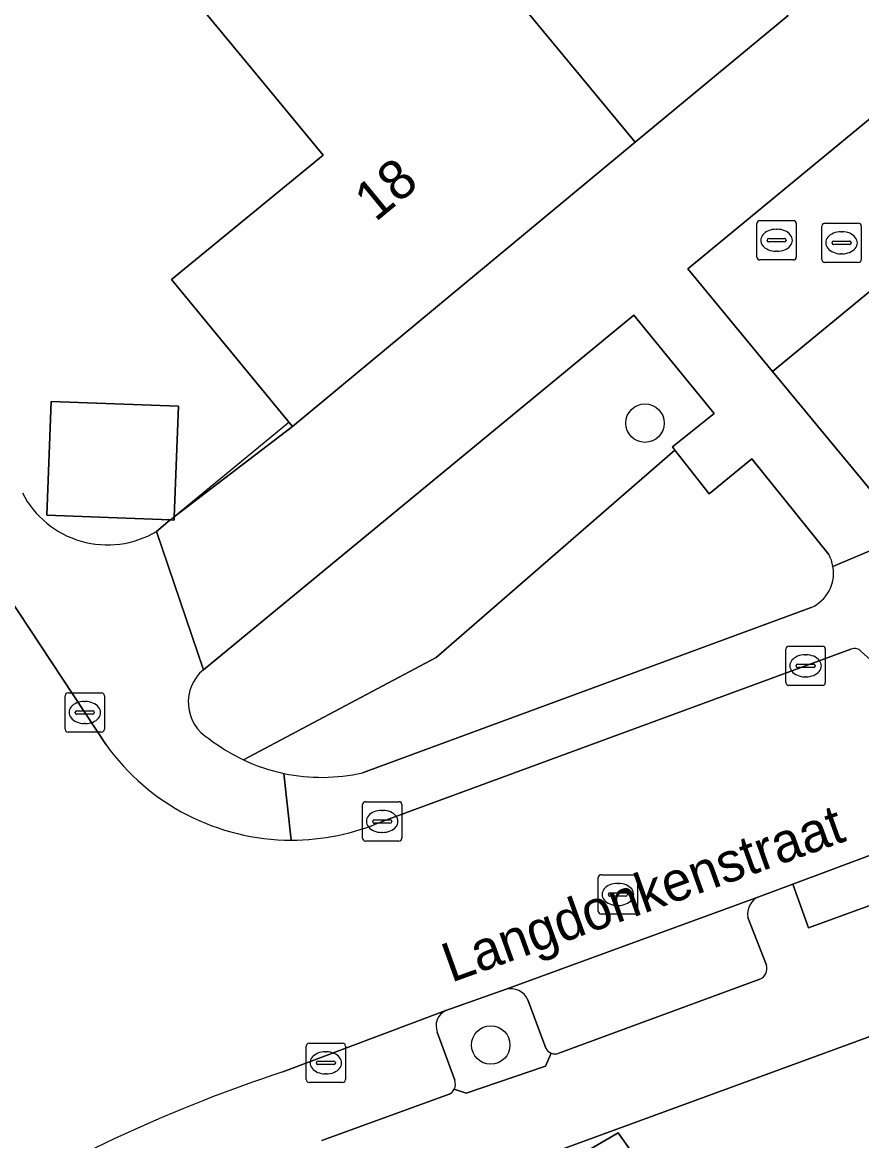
# Model space of a CAD drawing. Extents: x 159716 to 160783, y 383290 to 384031.
# Drawn here: x 160346.8 to 160368.13, y 383433.83 to 383462.26 of the extents above; entities that cross this region are included whole.
import ezdxf

# ---------------------------------------------------------------- set-up
doc = ezdxf.new("R2010")
doc.units = 0
for name, color, linetype in [('IMGEO_Boom', 7, 'Continuous'), ('IMGEO_Erf', 7, 'Continuous'), ('IMGEO_Groenvoorziening', 7, 'Continuous'), ('IMGEO_Kolk', 7, 'Continuous'), ('IMGEO_Muur', 7, 'Continuous'), ('IMGEO_Openbare_ruimte_label', 7, 'Continuous'), ('IMGEO_Pand', 7, 'Continuous'), ('IMGEO_Pand_nummerreeks', 7, 'Continuous'), ('IMGEO_Parkeervlak_open', 7, 'Continuous'), ('IMGEO_Rijbaan_lokaal_open', 7, 'Continuous'), ('IMGEO_Rioolput', 7, 'Continuous'), ('IMGEO_Voetpad_open', 7, 'Continuous')]:
    doc.layers.add(name, color=color, linetype=linetype)

msp = doc.modelspace()

# ---------------------------------------------------------------- linework, layer by layer
at = {"layer": 'IMGEO_Boom'}
for centre in [(160362.623, 383452.071), (160358.703, 383436.264)]:
    msp.add_circle(centre, 0.489, dxfattribs=at)
at = {"layer": 'IMGEO_Erf'}
for points in [[(160350.205, 383449.319), (160350.558, 383449.61), (160347.416, 383449.729), (160347.525, 383452.622), (160350.765, 383452.5), (160350.659, 383449.693), (160353.661, 383451.987), (160350.587, 383455.719), (160354.44, 383458.886), (160352.636, 383461.069), (160350.873, 383463.203)], [(160376.083, 383439.317), (160367.001, 383435.99), (160347.581, 383428.877), (160344.764, 383427.86), (160344.049, 383427.352), (160344.251, 383427.204), (160336.818, 383418.367), (160346.422, 383411.138), (160340.697, 383403.383), (160341.888, 383402.504), (160340.067, 383400.763), (160338.614, 383398.763), (160338.095, 383399.139), (160337.597, 383398.179), (160342.776, 383393.075), (160340.737, 383389.144), (160336.183, 383391.701), (160332.248, 383384.118), (160328.724, 383385.946), (160324.97, 383387.895), (160320.531, 383390.197), (160319.536, 383388.281), (160332.763, 383380.989)], [(160377.153, 383374.184), (160369.124, 383385.592), (160368.169, 383386.948), (160360.154, 383398.336), (160359.198, 383399.695), (160350.222, 383412.447), (160350.184, 383412.421), (160342.797, 383422.87), (160342.86, 383422.907), (160361.944, 383434.029), (160367.823, 383425.716), (160369.031, 383426.57), (160385.354, 383403.497), (160403.744, 383377.513)]]:
    msp.add_lwpolyline(points, dxfattribs=at)
msp.add_arc((160348.96, 383451.408), 2.432, 207.2035, 300.8036, dxfattribs=at)
at = {"layer": 'IMGEO_Groenvoorziening'}
for points in [[(160381.631, 383466.371), (160379.453, 383468.98), (160363.713, 383455.991), (160365.869, 383453.384)], [(160388.042, 383458.692), (160381.631, 383466.371), (160365.869, 383453.384), (160368.511, 383450.191), (160377.403, 383457.565)]]:
    msp.add_lwpolyline(points, close=True, dxfattribs=at)
for points in [[(160363.384, 383451.382), (160363.319, 383451.465), (160364.379, 383452.318), (160362.344, 383454.812), (160351.398, 383445.803)], [(160352.419, 383443.512), (160357.314, 383446.117), (160363.384, 383451.382)], [(160367.294, 383448.731), (160365.342, 383451.162), (160364.254, 383450.276), (160363.384, 383451.382), (160357.314, 383446.117), (160352.419, 383443.512)], [(160355.443, 383443.184), (160366.847, 383447.382)], [(160359.092, 383437.683), (160357.563, 383437.138)], [(160360.102, 383436.187), (160359.647, 383437.416)], [(160357.345, 383436.589), (160357.788, 383435.368)], [(160357.775, 383435.141), (160358.077, 383435.037), (160360.092, 383435.731), (160360.236, 383436.057)]]:
    msp.add_lwpolyline(points, dxfattribs=at)
for centre, radius, start, end in [((160366.469, 383448.266), 0.947, 9.8407, 29.3951), ((160366.451, 383448.262), 0.965, 294.2267, 9.8731), ((160352.093, 383444.978), 1.079, 130.1121, 239.0955), ((160354.434, 383447.783), 4.722, 232.1894, 244.741), ((160354.402, 383447.73), 4.661, 244.8202, 258.1762), ((160354.408, 383447.733), 4.665, 258.1065, 282.812), ((160359.206, 383437.21), 0.487, 25.0777, 103.5397), ((160357.733, 383436.753), 0.421, 113.8573, 202.8281), ((160360.334, 383436.292), 0.255, 204.4108, 247.3253), ((160357.519, 383435.27), 0.286, 333.3183, 20.1263)]:
    msp.add_arc(centre, radius, start, end, dxfattribs=at)
at = {"layer": 'IMGEO_Kolk'}
for p, q in [((160366.281, 383446.403), (160367.133, 383446.403)), ((160366.206, 383445.477), (160366.206, 383446.329)), ((160366.694, 383446.183), (160366.719, 383446.183)), ((160367.207, 383446.329), (160367.207, 383445.477)), ((160366.465, 383445.897), (160366.465, 383445.909)), ((160366.903, 383445.86), (160366.505, 383445.86)), ((160366.508, 383445.946), (160366.906, 383445.946)), ((160366.949, 383445.909), (160366.949, 383445.897)), ((160366.717, 383445.623), (160366.692, 383445.623)), ((160367.133, 383445.403), (160366.281, 383445.403)), ((160347.883, 383444.29), (160347.883, 383445.142)), ((160347.958, 383445.216), (160348.81, 383445.216)), ((160348.371, 383444.996), (160348.396, 383444.996)), ((160348.884, 383445.142), (160348.884, 383444.29)), ((160348.142, 383444.71), (160348.142, 383444.722)), ((160348.58, 383444.673), (160348.182, 383444.673)), ((160348.185, 383444.759), (160348.583, 383444.759)), ((160348.626, 383444.722), (160348.626, 383444.71)), ((160348.394, 383444.436), (160348.369, 383444.436)), ((160348.81, 383444.216), (160347.958, 383444.216)), ((160355.518, 383442.448), (160356.37, 383442.448)), ((160355.443, 383441.522), (160355.443, 383442.374)), ((160355.931, 383442.228), (160355.956, 383442.228)), ((160356.444, 383442.374), (160356.444, 383441.522)), ((160355.702, 383441.942), (160355.702, 383441.954)), ((160356.14, 383441.905), (160355.742, 383441.905)), ((160355.745, 383441.991), (160356.143, 383441.991)), ((160356.186, 383441.954), (160356.186, 383441.942)), ((160355.954, 383441.668), (160355.929, 383441.668)), ((160356.37, 383441.448), (160355.518, 383441.448)), ((160354.011, 383435.385), (160354.011, 383436.237)), ((160354.086, 383436.311), (160354.938, 383436.311)), ((160355.012, 383436.237), (160355.012, 383435.385)), ((160354.499, 383436.091), (160354.524, 383436.091)), ((160354.27, 383435.805), (160354.27, 383435.817)), ((160354.708, 383435.768), (160354.31, 383435.768)), ((160354.313, 383435.854), (160354.711, 383435.854)), ((160354.754, 383435.817), (160354.754, 383435.805)), ((160354.938, 383435.311), (160354.086, 383435.311)), ((160354.522, 383435.531), (160354.497, 383435.531))]:
    msp.add_line(p, q, dxfattribs=at)
for points in [[(160366.281, 383446.403), (160367.133, 383446.403)], [(160366.206, 383445.477), (160366.206, 383446.329)], [(160367.207, 383446.329), (160367.207, 383445.477)], [(160367.133, 383445.403), (160366.281, 383445.403)], [(160347.883, 383444.29), (160347.883, 383445.142)], [(160347.958, 383445.216), (160348.81, 383445.216)], [(160348.884, 383445.142), (160348.884, 383444.29)], [(160348.81, 383444.216), (160347.958, 383444.216)], [(160355.518, 383442.448), (160356.37, 383442.448)], [(160355.443, 383441.522), (160355.443, 383442.374)], [(160356.444, 383442.374), (160356.444, 383441.522)], [(160356.37, 383441.448), (160355.518, 383441.448)], [(160354.011, 383435.385), (160354.011, 383436.237)], [(160354.086, 383436.311), (160354.938, 383436.311)], [(160355.012, 383436.237), (160355.012, 383435.385)], [(160354.938, 383435.311), (160354.086, 383435.311)]]:
    msp.add_lwpolyline(points, dxfattribs=at)
for centre, radius, start, end in [((160366.283, 383446.327), 0.0765, 91.552, 178.448), ((160366.283, 383446.327), 0.0765, 91.552, 178.448), ((160367.131, 383446.327), 0.0765, 1.552, 88.448), ((160367.131, 383446.327), 0.0765, 1.552, 88.448), ((160366.505, 383445.906), 0.0403, 85.8775, 175.7526), ((160366.502, 383445.896), 0.0366, 178.938, 274.7102), ((160366.906, 383445.903), 0.043, 264.8664, 352.4533), ((160366.91, 383445.908), 0.0386, 1.7309, 96.639), ((160366.283, 383445.479), 0.0765, 181.552, 268.448), ((160366.283, 383445.479), 0.0765, 181.552, 268.448), ((160367.131, 383445.479), 0.0765, 271.552, 358.448), ((160367.131, 383445.479), 0.0765, 271.552, 358.448), ((160347.96, 383445.14), 0.0765, 91.552, 178.448), ((160347.96, 383445.14), 0.0765, 91.552, 178.448), ((160348.808, 383445.14), 0.0765, 1.552, 88.448), ((160348.808, 383445.14), 0.0765, 1.552, 88.448), ((160348.182, 383444.719), 0.0403, 85.8775, 175.7526), ((160348.179, 383444.709), 0.0366, 178.938, 274.7102), ((160348.583, 383444.716), 0.043, 264.8664, 352.4533), ((160348.587, 383444.721), 0.0386, 1.7309, 96.639), ((160347.96, 383444.292), 0.0765, 181.552, 268.448), ((160347.96, 383444.292), 0.0765, 181.552, 268.448), ((160348.808, 383444.292), 0.0765, 271.552, 358.448), ((160348.808, 383444.292), 0.0765, 271.552, 358.448), ((160355.52, 383442.372), 0.0765, 91.552, 178.448), ((160355.52, 383442.372), 0.0765, 91.552, 178.448), ((160356.368, 383442.372), 0.0765, 1.552, 88.448), ((160356.368, 383442.372), 0.0765, 1.552, 88.448), ((160355.742, 383441.951), 0.0403, 85.8775, 175.7526), ((160355.739, 383441.941), 0.0366, 178.938, 274.7102), ((160356.143, 383441.948), 0.043, 264.8664, 352.4533), ((160356.147, 383441.953), 0.0386, 1.7309, 96.639), ((160355.52, 383441.524), 0.0765, 181.552, 268.448), ((160355.52, 383441.524), 0.0765, 181.552, 268.448), ((160356.368, 383441.524), 0.0765, 271.552, 358.448), ((160356.368, 383441.524), 0.0765, 271.552, 358.448), ((160354.088, 383436.235), 0.0765, 91.552, 178.448), ((160354.088, 383436.235), 0.0765, 91.552, 178.448), ((160354.936, 383436.235), 0.0765, 1.552, 88.448), ((160354.936, 383436.235), 0.0765, 1.552, 88.448), ((160354.31, 383435.814), 0.0403, 85.8775, 175.7526), ((160354.307, 383435.804), 0.0366, 178.938, 274.7102), ((160354.711, 383435.811), 0.043, 264.8664, 352.4533), ((160354.715, 383435.816), 0.0386, 1.7309, 96.639), ((160354.088, 383435.387), 0.0765, 181.552, 268.448), ((160354.088, 383435.387), 0.0765, 181.552, 268.448), ((160354.936, 383435.387), 0.0765, 271.552, 358.448), ((160354.936, 383435.387), 0.0765, 271.552, 358.448)]:
    msp.add_arc(centre, radius, start, end, dxfattribs=at)
for centre, major_axis, ratio, start_param, end_param in [((160366.693, 383445.903), (-0.387, 0.002), 0.722429, 4.712389, 7.853982), ((160366.718, 383445.903), (-0.39, 0.002), 0.717154, 1.570796, 4.712389), ((160348.37, 383444.716), (-0.387, 0.002), 0.722429, 4.712389, 7.853982), ((160348.395, 383444.716), (-0.39, 0.002), 0.717154, 1.570796, 4.712389), ((160355.93, 383441.948), (-0.387, 0.002), 0.722429, 4.712389, 7.853982), ((160355.955, 383441.948), (-0.39, 0.002), 0.717154, 1.570796, 4.712389), ((160354.498, 383435.811), (-0.387, 0.002), 0.722429, 4.712389, 7.853982), ((160354.523, 383435.811), (-0.39, 0.002), 0.717154, 1.570796, 4.712389)]:
    msp.add_ellipse(centre, major_axis=major_axis, ratio=ratio, start_param=start_param, end_param=end_param, dxfattribs=at)
at = {"layer": 'IMGEO_Muur'}
msp.add_lwpolyline([(160353.572, 383452.088), (160350.205, 383449.319)], dxfattribs=at)
msp.add_arc((160348.96, 383451.408), 2.432, 207.2035, 300.8036, dxfattribs=at)
at = {"layer": 'IMGEO_Pand'}
for points in [[(160357.26, 383473.324), (160355.05, 383471.498), (160355.169, 383471.354), (160353.487, 383469.965), (160357.509, 383465.095), (160362.373, 383459.209), (160366.261, 383462.432)], [(160362.373, 383459.209), (160357.509, 383465.095), (160356.321, 383464.114), (160354.558, 383466.248), (160350.873, 383463.203), (160352.636, 383461.069), (160354.44, 383458.886), (160350.587, 383455.719), (160353.661, 383451.987)], [(160347.416, 383449.729), (160350.558, 383449.61), (160350.656, 383449.606), (160350.659, 383449.693), (160350.765, 383452.5), (160347.525, 383452.622)]]:
    msp.add_lwpolyline(points, close=True, dxfattribs=at)
msp.add_lwpolyline([(160403.744, 383377.513), (160385.354, 383403.497), (160369.031, 383426.57), (160367.823, 383425.716), (160361.944, 383434.029), (160342.86, 383422.907), (160342.797, 383422.87), (160350.184, 383412.421), (160350.222, 383412.447), (160359.198, 383399.695), (160360.154, 383398.336), (160368.169, 383386.948), (160369.124, 383385.592), (160377.153, 383374.184)], dxfattribs=at)
at = {"layer": 'IMGEO_Parkeervlak_open'}
for points in [[(160365.518, 383440.032), (160359.092, 383437.683)], [(160365.711, 383438.294), (160365.24, 383439.504)], [(160360.436, 383436.059), (160365.547, 383437.939)], [(160359.647, 383437.416), (160360.102, 383436.187)], [(160357.563, 383437.138), (160353.417, 383435.582)], [(160357.788, 383435.368), (160357.345, 383436.589)], [(160354.412, 383433.834), (160357.647, 383435.014)]]:
    msp.add_lwpolyline(points, dxfattribs=at)
for centre, radius, start, end in [((160365.706, 383439.596), 0.475, 113.2806, 191.1844), ((160365.436, 383438.206), 0.289, 292.5666, 17.8421), ((160359.206, 383437.21), 0.487, 25.0777, 103.5397), ((160357.733, 383436.753), 0.421, 113.8573, 202.8281), ((160360.334, 383436.292), 0.255, 204.4108, 247.3253), ((160360.334, 383436.298), 0.26, 247.9552, 293.1907), ((160365.691, 383398.477), 39.082, 108.3031, 120.9943), ((160357.519, 383435.27), 0.286, 333.3183, 20.1263), ((160357.519, 383435.271), 0.288, 296.5055, 333.0451)]:
    msp.add_arc(centre, radius, start, end, dxfattribs=at)
at = {"layer": 'IMGEO_Rijbaan_lokaal_open'}
for points in [[(160348.927, 383443.894), (160348.384, 383444.716), (160325.677, 383479.111), (160322.931, 383477.317), (160325.54, 383473.378), (160326.155, 383472.455), (160326.662, 383471.693), (160326.787, 383471.49), (160330.101, 383466.464), (160337.159, 383455.728), (160337.968, 383454.522), (160341.741, 383448.827), (160345.061, 383443.817)], [(160367.86, 383446.325), (160366.707, 383445.903), (160355.944, 383441.948)], [(160369.34, 383445.18), (160368.131, 383446.256)], [(160353.417, 383435.582), (160357.563, 383437.138), (160359.092, 383437.683), (160365.518, 383440.032), (160366.38, 383440.355), (160371.887, 383442.408), (160370.708, 383445.455), (160369.744, 383445.105)]]:
    msp.add_lwpolyline(points, dxfattribs=at)
for centre, radius, start, end in [((160367.952, 383446.119), 0.225, 37.3285, 114.1021), ((160353.642, 383447.27), 5.799, 215.6012, 269.9033), ((160353.638, 383447.284), 5.813, 269.941, 293.3739), ((160365.691, 383398.477), 39.082, 108.3031, 120.9943)]:
    msp.add_arc(centre, radius, start, end, dxfattribs=at)
at = {"layer": 'IMGEO_Rioolput'}
for p, q in [((160365.543, 383457.219), (160366.395, 383457.219)), ((160365.468, 383456.293), (160365.468, 383457.145)), ((160365.956, 383456.999), (160365.981, 383456.999)), ((160366.469, 383457.145), (160366.469, 383456.293)), ((160367.12, 383456.229), (160367.12, 383457.081)), ((160367.195, 383457.155), (160368.047, 383457.155)), ((160367.608, 383456.935), (160367.633, 383456.935)), ((160368.121, 383457.081), (160368.121, 383456.229)), ((160365.727, 383456.713), (160365.727, 383456.725)), ((160366.165, 383456.676), (160365.767, 383456.676)), ((160365.77, 383456.762), (160366.168, 383456.762)), ((160366.211, 383456.725), (160366.211, 383456.713)), ((160367.379, 383456.649), (160367.379, 383456.661)), ((160367.817, 383456.612), (160367.419, 383456.612)), ((160367.422, 383456.698), (160367.82, 383456.698)), ((160367.863, 383456.661), (160367.863, 383456.649)), ((160365.979, 383456.439), (160365.954, 383456.439)), ((160367.631, 383456.375), (160367.606, 383456.375)), ((160366.395, 383456.219), (160365.543, 383456.219)), ((160368.047, 383456.155), (160367.195, 383456.155)), ((160361.435, 383439.666), (160361.435, 383440.518)), ((160361.51, 383440.592), (160362.362, 383440.592)), ((160362.436, 383440.518), (160362.436, 383439.666)), ((160361.737, 383440.135), (160362.135, 383440.135)), ((160361.923, 383440.372), (160361.948, 383440.372)), ((160361.694, 383440.086), (160361.694, 383440.098)), ((160362.132, 383440.049), (160361.734, 383440.049)), ((160362.178, 383440.098), (160362.178, 383440.086)), ((160362.362, 383439.592), (160361.51, 383439.592)), ((160361.946, 383439.812), (160361.921, 383439.812))]:
    msp.add_line(p, q, dxfattribs=at)
for points in [[(160365.543, 383457.219), (160366.395, 383457.219)], [(160365.468, 383456.293), (160365.468, 383457.145)], [(160366.469, 383457.145), (160366.469, 383456.293)], [(160367.12, 383456.229), (160367.12, 383457.081)], [(160367.195, 383457.155), (160368.047, 383457.155)], [(160368.121, 383457.081), (160368.121, 383456.229)], [(160366.395, 383456.219), (160365.543, 383456.219)], [(160368.047, 383456.155), (160367.195, 383456.155)], [(160361.435, 383439.666), (160361.435, 383440.518)], [(160361.51, 383440.592), (160362.362, 383440.592)], [(160362.436, 383440.518), (160362.436, 383439.666)], [(160362.362, 383439.592), (160361.51, 383439.592)]]:
    msp.add_lwpolyline(points, dxfattribs=at)
for centre, radius, start, end in [((160365.545, 383457.143), 0.0765, 91.552, 178.448), ((160365.545, 383457.143), 0.0765, 91.552, 178.448), ((160366.393, 383457.143), 0.0765, 1.552, 88.448), ((160366.393, 383457.143), 0.0765, 1.552, 88.448), ((160367.197, 383457.079), 0.0765, 91.552, 178.448), ((160367.197, 383457.079), 0.0765, 91.552, 178.448), ((160368.045, 383457.079), 0.0765, 1.552, 88.448), ((160368.045, 383457.079), 0.0765, 1.552, 88.448), ((160365.767, 383456.722), 0.0403, 85.8775, 175.7526), ((160365.764, 383456.712), 0.0366, 178.938, 274.7102), ((160366.168, 383456.719), 0.043, 264.8664, 352.4533), ((160366.172, 383456.724), 0.0386, 1.7309, 96.639), ((160367.419, 383456.658), 0.0403, 85.8775, 175.7526), ((160367.416, 383456.648), 0.0366, 178.938, 274.7102), ((160367.82, 383456.655), 0.043, 264.8664, 352.4533), ((160367.824, 383456.66), 0.0386, 1.7309, 96.639), ((160365.545, 383456.295), 0.0765, 181.552, 268.448), ((160365.545, 383456.295), 0.0765, 181.552, 268.448), ((160366.393, 383456.295), 0.0765, 271.552, 358.448), ((160366.393, 383456.295), 0.0765, 271.552, 358.448), ((160367.197, 383456.231), 0.0765, 181.552, 268.448), ((160367.197, 383456.231), 0.0765, 181.552, 268.448), ((160368.045, 383456.231), 0.0765, 271.552, 358.448), ((160368.045, 383456.231), 0.0765, 271.552, 358.448), ((160361.512, 383440.516), 0.0765, 91.552, 178.448), ((160361.512, 383440.516), 0.0765, 91.552, 178.448), ((160362.36, 383440.516), 0.0765, 1.552, 88.448), ((160362.36, 383440.516), 0.0765, 1.552, 88.448), ((160361.734, 383440.095), 0.0403, 85.8775, 175.7526), ((160362.139, 383440.097), 0.0386, 1.7309, 96.639), ((160361.731, 383440.085), 0.0366, 178.938, 274.7102), ((160362.135, 383440.092), 0.043, 264.8664, 352.4533), ((160361.512, 383439.668), 0.0765, 181.552, 268.448), ((160361.512, 383439.668), 0.0765, 181.552, 268.448), ((160362.36, 383439.668), 0.0765, 271.552, 358.448), ((160362.36, 383439.668), 0.0765, 271.552, 358.448)]:
    msp.add_arc(centre, radius, start, end, dxfattribs=at)
for centre, major_axis, ratio, start_param, end_param in [((160365.955, 383456.719), (-0.387, 0.002), 0.722429, 4.712389, 7.853982), ((160365.98, 383456.719), (-0.39, 0.002), 0.717154, 1.570796, 4.712389), ((160367.607, 383456.655), (-0.387, 0.002), 0.722429, 4.712389, 7.853982), ((160367.632, 383456.655), (-0.39, 0.002), 0.717154, 1.570796, 4.712389), ((160361.922, 383440.092), (-0.387, 0.002), 0.722429, 4.712389, 7.853982), ((160361.947, 383440.092), (-0.39, 0.002), 0.717154, 1.570796, 4.712389)]:
    msp.add_ellipse(centre, major_axis=major_axis, ratio=ratio, start_param=start_param, end_param=end_param, dxfattribs=at)
at = {"layer": 'IMGEO_Voetpad_open'}
for points in [[(160320.97, 383486.241), (160321.734, 383485.083), (160323.782, 383481.981), (160325.677, 383479.111), (160348.384, 383444.716), (160348.927, 383443.894)], [(160367.402, 383448.428), (160369.307, 383449.231), (160368.511, 383450.191), (160365.869, 383453.384), (160363.713, 383455.991), (160379.453, 383468.98), (160381.631, 383466.371), (160388.042, 383458.692), (160389.54, 383456.898), (160390.731, 383458.291), (160383.034, 383467.507), (160380.86, 383470.135), (160391.42, 383478.912), (160392.809, 383480.066)], [(160366.261, 383462.432), (160362.373, 383459.209), (160353.661, 383451.987), (160350.659, 383449.693), (160350.656, 383449.606), (160350.558, 383449.61), (160350.205, 383449.319), (160351.398, 383445.803), (160362.344, 383454.812), (160364.379, 383452.318), (160363.319, 383451.465), (160363.384, 383451.382), (160364.254, 383450.276), (160365.342, 383451.162), (160367.294, 383448.731)], [(160351.398, 383445.803), (160350.205, 383449.319)], [(160369.307, 383449.231), (160367.402, 383448.428)], [(160366.847, 383447.382), (160355.443, 383443.184)], [(160355.944, 383441.948), (160366.707, 383445.903), (160367.86, 383446.325)], [(160368.131, 383446.256), (160369.34, 383445.18)], [(160378.858, 383442.912), (160378.69, 383442.626), (160376.949, 383441.999), (160376.222, 383444.022), (160375.101, 383443.604), (160372.041, 383442.465), (160372.471, 383441.32), (160366.781, 383439.239), (160366.38, 383440.355), (160365.518, 383440.032)], [(160353.632, 383441.471), (160353.447, 383443.168)], [(160353.447, 383443.168), (160353.632, 383441.471)], [(160311.554, 383374.506), (160315.48, 383383.61), (160316.304, 383383.157), (160319.229, 383388.45), (160319.536, 383388.281), (160320.531, 383390.197), (160319.089, 383390.972), (160323.097, 383398.955), (160325.966, 383404.28), (160326.397, 383404.048), (160327.951, 383406.158), (160327.556, 383406.448), (160327.755, 383406.719), (160336.495, 383418.61), (160336.818, 383418.367), (160344.251, 383427.204), (160344.049, 383427.352), (160344.764, 383427.86), (160347.581, 383428.877), (160367.001, 383435.99), (160376.083, 383439.317)], [(160365.24, 383439.504), (160365.711, 383438.294)], [(160365.547, 383437.939), (160360.436, 383436.059)], [(160360.236, 383436.057), (160360.092, 383435.731), (160358.077, 383435.037), (160357.775, 383435.141)], [(160357.647, 383435.014), (160354.412, 383433.834)]]:
    msp.add_lwpolyline(points, dxfattribs=at)
msp.add_lwpolyline([(160372.041, 383442.465), (160371.887, 383442.408), (160366.38, 383440.355), (160366.781, 383439.239), (160372.471, 383441.32)], close=True, dxfattribs=at)
for centre, radius, start, end in [((160348.96, 383451.408), 2.432, 207.2035, 300.8036), ((160366.469, 383448.266), 0.947, 9.8407, 29.3951), ((160366.451, 383448.262), 0.965, 294.2267, 9.8731), ((160367.952, 383446.119), 0.225, 37.3285, 114.1021), ((160352.093, 383444.978), 1.079, 130.1121, 239.0955), ((160353.642, 383447.27), 5.799, 215.6012, 269.9033), ((160354.434, 383447.783), 4.722, 232.1894, 244.741), ((160354.402, 383447.73), 4.661, 244.8202, 258.1762), ((160354.408, 383447.733), 4.665, 258.1065, 282.812), ((160353.638, 383447.284), 5.813, 269.941, 293.3739), ((160365.706, 383439.596), 0.475, 113.2806, 191.1844), ((160365.436, 383438.206), 0.289, 292.5666, 17.8421), ((160360.334, 383436.298), 0.26, 247.9552, 293.1907), ((160357.519, 383435.271), 0.288, 296.5055, 333.0451)]:
    msp.add_arc(centre, radius, start, end, dxfattribs=at)

# ---------------------------------------------------------------- texts
at = {"layer": 'IMGEO_Openbare_ruimte_label'}
msp.add_text('Langdonkenstraat', height=1, rotation=19.7579, dxfattribs=at).set_placement((160357.697, 383437.845))
at = {"layer": 'IMGEO_Pand_nummerreeks'}
msp.add_text('18', height=1, rotation=39.5054, dxfattribs=at).set_placement((160355.771, 383457.167))

doc.saveas('drawing.dxf')
